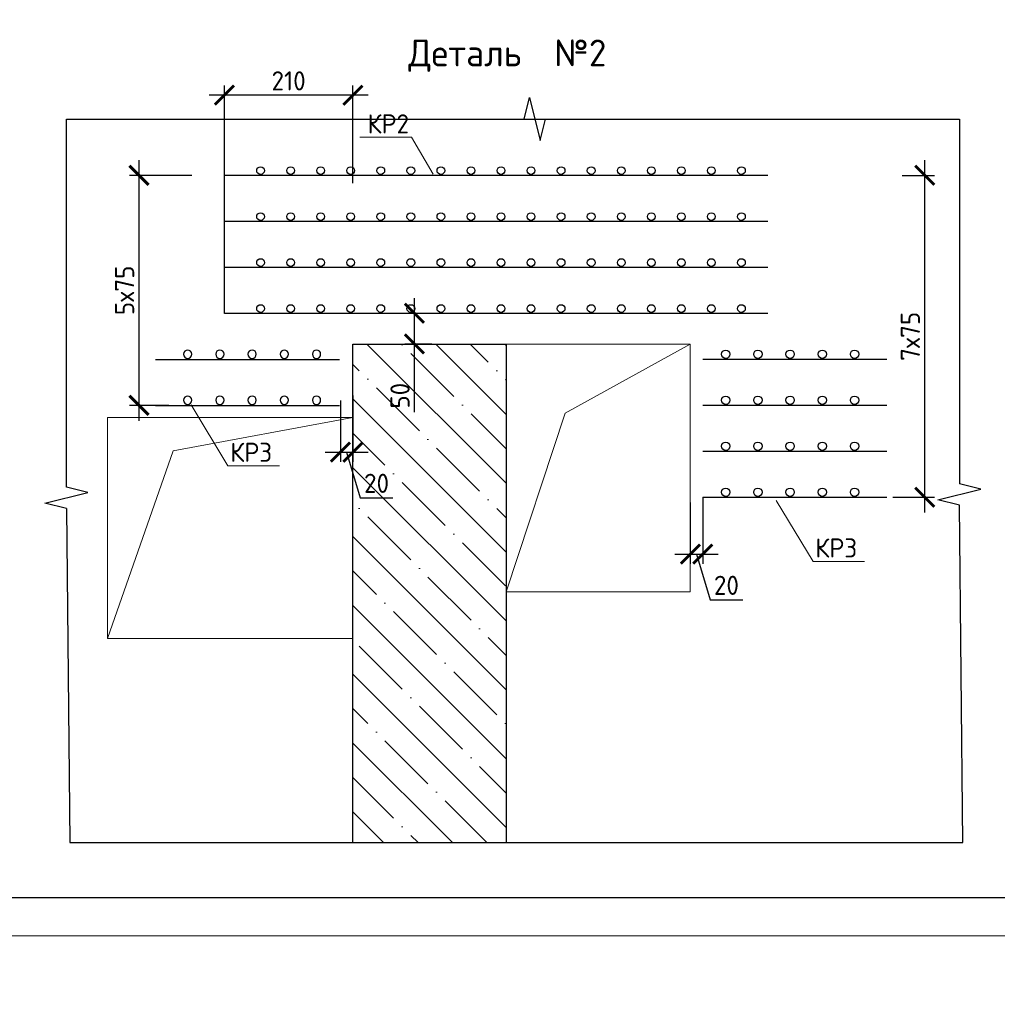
# Model space of a CAD drawing. Header units: millimetres. Extents: x 448962 to 1592680, y -326645 to -197113.
# Tile 388 of 398: x 950216 to 962966, y -287505 to -274660. Entities that reach past the tile are written whole.
import ezdxf
from ezdxf import colors
from ezdxf.entities.mleader import LeaderData, LeaderLine
from ezdxf.math import Vec2, Vec3

# ---------------------------------------------------------------- set-up
doc = ezdxf.new("R2010")
doc.units = ezdxf.units.MM
doc.layers.add('PDF7_Text', color=7, linetype='Continuous')
doc.layers.add('ТОЛСТЫЕ_ОСНОВНЫЕ', color=6, linetype='Continuous')
for name, color, linetype, lineweight in [('Выноски', 20, 'Continuous', 20), ('осн.сетка', 4, 'Continuous', 60), ('подоснова', 151, 'Continuous', 5), ('размер', 1, 'Continuous', 25), ('РАЗМЕРЫ', 1, 'Continuous', 9), ('Текст', 7, 'Continuous', 25), ('ТОНКИЕ', 7, 'Continuous', 9)]:
    doc.layers.add(name, color=color, linetype=linetype, lineweight=lineweight)
doc.styles.add('GOST-2.304_Type-B', font='GOST_Common.ttf')
doc.styles.add('PDF Times New Roman', font='times.ttf')
doc.styles.add('ГОСТ', font='GOST_Common.ttf')
doc.dimstyles.new('СПДС', dxfattribs={"dimscale": 100, "dimtxt": 2.5, "dimasz": 2.5, "dimexe": 1.25, "dimexo": 0, "dimtad": 1, "dimdec": 0, "dimtxsty": 'GOST-2.304_Type-B', "dimblk": 'ARCHTICK', "dimcen": 2.5, "dimdle": 2, "dimadec": 0, "dimazin": 2, "dimtfac": 0.75, "dimtdec": 0, "dimtmove": 1, "dimatfit": 3, "dimfxl": 1, "dimtolj": 1, "dimarcsym": 1})

# ---------------------------------------------------------------- blocks, each defined once
blk = doc.blocks.new('A$Cd09756da')
at = {"layer": 'PDF7_Text', "insert": (-11946, 1667), "char_height": 180, "width": 6881.02, "attachment_point": 7, "style": 'PDF Times New Roman'}
blk.add_mtext('\\pi1015.18152;Жилой дом со встроенными помещениями \\P\\pi311.27381;общественно-делового и коммерческого назначения на \\P\\pi667.38051;первом этаже здания и встроенно-пристроенным \\P\\pi874.76335;поликлиническим учреждением (поз. 2.2-2.3)', dxfattribs=at)
at = {"layer": 'Текст', "color": 7, "insert": (-11741, 4333), "char_height": 220, "attachment_point": 1, "style": 'ГОСТ'}
blk.add_mtext_dynamic_manual_height_columns('\\pi1256.22251;{\\fTimes New Roman|b0|i0|c204|p18;\\C256;Строительство жилого комплекса со встроенными помещениями \\P\\pi669.42366;общественного-делового, коммерческого назначения и поликлиническим \\P\\pi2018.21242;учреждением по адресу: г. Чита, ул. 1-я Коллективная}', width=11543.07, gutter_width=12.5, heights=[0], dxfattribs=at)
blk = doc.blocks.new('*U17')
at = {"layer": 'ТОЛСТЫЕ_ОСНОВНЫЕ', "color": 6}
blk.add_lwpolyline([(20, 5), (886, 5), (886, 415), (20, 415)], close=True, dxfattribs=at)
at = {"layer": 'ТОНКИЕ'}
blk.add_lwpolyline([(0, 0), (891, 0), (891, 420), (0, 420)], close=True, dxfattribs=at)
blk = doc.blocks.new('кр1')
at = {"layer": 'осн.сетка', "color": 3, "lineweight": 25, "ltscale": 100}
blk.add_lwpolyline([(706362.1, 64835.7), (707628, 64835.7)], dxfattribs=at)
at = {"layer": 'размер', "lineweight": 25, "ltscale": 2}
for centre in [(706423.7, 64824.5), (706493.7, 64824.5), (706563.7, 64824.5), (706633.7, 64824.5), (706703.7, 64824.5), (706773.7, 64824.5), (706843.7, 64824.5), (706913.7, 64824.5), (706983.7, 64824.5), (707053.7, 64824.5), (707123.7, 64824.5), (707193.7, 64824.5), (707263.7, 64824.5), (707333.7, 64824.5), (707403.7, 64824.5), (707473.7, 64824.5), (707543.7, 64824.5)]:
    blk.add_circle(centre, 9, dxfattribs=at)
blk = doc.blocks.new('КР3')
at = {"layer": 'осн.сетка', "color": 3, "lineweight": 25, "ltscale": 100}
blk.add_lwpolyline([(201777.3, 10162.8), (202177.3, 10162.8)], dxfattribs=at)
at = {"layer": 'размер', "lineweight": 25, "ltscale": 2}
for centre in [(201847.3, 10151.6), (201917.3, 10151.6), (201987.3, 10151.6), (202057.3, 10151.6), (202127.3, 10151.6)]:
    blk.add_circle(centre, 9, dxfattribs=at)
blk = doc.blocks.new('_None')
blk = doc.blocks.new('_ArchTick')
at = {"color": 0, "linetype": 'ByBlock', "const_width": 0.15}
blk.add_lwpolyline([(-0.5, -0.5), (0.5, 0.5)], dxfattribs=at)
blk = doc.blocks.new('*D991')
at = {"layer": 'DEFPOINTS', "color": 0, "transparency": 16777216}
for p in [(959124, -280891), (958962, -280958), (959124, -281632)]:
    blk.add_point(p, dxfattribs=at)
at = {"layer": 'РАЗМЕРЫ', "color": 0, "lineweight": -2, "transparency": 16777216}
for p, q in [((959124, -280891), (959124, -281757)), ((958962, -280958), (958962, -281757)), ((958762, -281632), (959324, -281632)), ((959043, -281632), (959221, -282226)), ((959221, -282226), (959646, -282226))]:
    blk.add_line(p, q, dxfattribs=at)
at = {"layer": 'РАЗМЕРЫ', "color": 0, "lineweight": -2, "transparency": 16777216, "xscale": 250, "yscale": 250, "zscale": 250, "rotation": 180}
blk.add_blockref('_ArchTick', (958962, -281632), dxfattribs=at)
at = {"layer": 'РАЗМЕРЫ', "color": 0, "lineweight": -2, "transparency": 16777216, "xscale": 250, "yscale": 250, "zscale": 250}
blk.add_blockref('_ArchTick', (959124, -281632), dxfattribs=at)
at = {"layer": 'РАЗМЕРЫ', "color": 0, "lineweight": 0, "transparency": 16777216, "insert": (959433, -282039), "char_height": 250, "attachment_point": 5, "style": 'GOST-2.304_Type-B'}
blk.add_mtext('\\A1;20', dxfattribs=at)
blk = doc.blocks.new('*D992')
at = {"layer": 'DEFPOINTS', "color": 0, "transparency": 16777216}
for p in [(955364, -278491), (955589, -278491), (955589, -278891)]:
    blk.add_point(p, dxfattribs=at)
at = {"layer": 'РАЗМЕРЫ', "color": 0, "lineweight": -2, "transparency": 16777216}
for p, q in [((955364, -279091), (955364, -278291)), ((955589, -278491), (955239, -278491)), ((955589, -278891), (955239, -278891)), ((955364, -279779), (955364, -278891))]:
    blk.add_line(p, q, dxfattribs=at)
at = {"layer": 'РАЗМЕРЫ', "color": 0, "lineweight": -2, "transparency": 16777216, "xscale": 250, "yscale": 250, "zscale": 250}
for p, rotation in [((955364, -278491), 90), ((955364, -278891), 270)]:
    blk.add_blockref('_ArchTick', p, dxfattribs=dict(at, rotation=rotation))
at = {"layer": 'РАЗМЕРЫ', "color": 0, "lineweight": 0, "transparency": 16777216, "insert": (955176, -279566), "char_height": 250, "attachment_point": 5, "rotation": 90, "style": 'GOST-2.304_Type-B'}
blk.add_mtext('\\A1;50', dxfattribs=at)
blk = doc.blocks.new('*D993')
at = {"layer": 'DEFPOINTS', "color": 0, "transparency": 16777216}
for p in [(954561, -279561), (954399, -279628), (954561, -280302)]:
    blk.add_point(p, dxfattribs=at)
at = {"layer": 'РАЗМЕРЫ', "color": 0, "lineweight": -2, "transparency": 16777216}
for p, q in [((954561, -279561), (954561, -280427)), ((954399, -279628), (954399, -280427)), ((954199, -280302), (954761, -280302)), ((954480, -280302), (954658, -280896)), ((954658, -280896), (955083, -280896))]:
    blk.add_line(p, q, dxfattribs=at)
at = {"layer": 'РАЗМЕРЫ', "color": 0, "lineweight": -2, "transparency": 16777216, "xscale": 250, "yscale": 250, "zscale": 250, "rotation": 180}
blk.add_blockref('_ArchTick', (954399, -280302), dxfattribs=at)
at = {"layer": 'РАЗМЕРЫ', "color": 0, "lineweight": -2, "transparency": 16777216, "xscale": 250, "yscale": 250, "zscale": 250}
blk.add_blockref('_ArchTick', (954561, -280302), dxfattribs=at)
at = {"layer": 'РАЗМЕРЫ', "color": 0, "lineweight": 0, "transparency": 16777216, "insert": (954870, -280708), "char_height": 250, "attachment_point": 5, "style": 'GOST-2.304_Type-B'}
blk.add_mtext('\\A1;20', dxfattribs=at)
blk = doc.blocks.new('*D994')
at = {"layer": 'DEFPOINTS', "color": 0, "transparency": 16777216}
for p in [(961725, -276691), (962020, -276691), (961604, -280891)]:
    blk.add_point(p, dxfattribs=at)
at = {"layer": 'РАЗМЕРЫ', "color": 0, "lineweight": -2, "transparency": 16777216}
for p, q in [((962020, -281091), (962020, -276491)), ((961725, -276691), (962145, -276691)), ((961604, -280891), (962145, -280891))]:
    blk.add_line(p, q, dxfattribs=at)
at = {"layer": 'РАЗМЕРЫ', "color": 0, "lineweight": -2, "transparency": 16777216, "xscale": 250, "yscale": 250, "zscale": 250}
for p, rotation in [((962020, -276691), 90), ((962020, -280891), 270)]:
    blk.add_blockref('_ArchTick', p, dxfattribs=dict(at, rotation=rotation))
at = {"layer": 'РАЗМЕРЫ', "color": 0, "lineweight": 0, "transparency": 16777216, "insert": (961832, -278791), "char_height": 250, "attachment_point": 5, "rotation": 90, "style": 'GOST-2.304_Type-B'}
blk.add_mtext('\\A1;7х75', dxfattribs=at)
blk = doc.blocks.new('*D995')
at = {"layer": 'DEFPOINTS', "color": 0, "transparency": 16777216}
for p in [(951772, -276691), (952459, -276691), (952159, -279691)]:
    blk.add_point(p, dxfattribs=at)
at = {"layer": 'РАЗМЕРЫ', "color": 0, "lineweight": -2, "transparency": 16777216}
for p, q in [((951772, -279891), (951772, -276491)), ((952459, -276691), (951647, -276691)), ((952159, -279691), (951647, -279691))]:
    blk.add_line(p, q, dxfattribs=at)
at = {"layer": 'РАЗМЕРЫ', "color": 0, "lineweight": -2, "transparency": 16777216, "xscale": 250, "yscale": 250, "zscale": 250}
for p, rotation in [((951772, -276691), 90), ((951772, -279691), 270)]:
    blk.add_blockref('_ArchTick', p, dxfattribs=dict(at, rotation=rotation))
at = {"layer": 'РАЗМЕРЫ', "color": 0, "lineweight": 0, "transparency": 16777216, "insert": (951584, -278191), "char_height": 250, "attachment_point": 5, "rotation": 90, "style": 'GOST-2.304_Type-B'}
blk.add_mtext('\\A1;5х75', dxfattribs=at)
blk = doc.blocks.new('*D996')
at = {"layer": 'DEFPOINTS', "color": 0, "transparency": 16777216}
for p in [(952885, -275645), (954561, -276793), (952885, -278491)]:
    blk.add_point(p, dxfattribs=at)
at = {"layer": 'РАЗМЕРЫ', "color": 0, "lineweight": -2, "transparency": 16777216}
for p, q in [((952885, -278491), (952885, -275520)), ((954561, -276793), (954561, -275520)), ((954761, -275645), (952685, -275645))]:
    blk.add_line(p, q, dxfattribs=at)
at = {"layer": 'РАЗМЕРЫ', "color": 0, "lineweight": -2, "transparency": 16777216, "xscale": 250, "yscale": 250, "zscale": 250, "rotation": 180}
blk.add_blockref('_ArchTick', (952885, -275645), dxfattribs=at)
at = {"layer": 'РАЗМЕРЫ', "color": 0, "lineweight": -2, "transparency": 16777216, "xscale": 250, "yscale": 250, "zscale": 250}
blk.add_blockref('_ArchTick', (954561, -275645), dxfattribs=at)
at = {"layer": 'РАЗМЕРЫ', "color": 0, "lineweight": 0, "transparency": 16777216, "insert": (953723, -275458), "char_height": 250, "attachment_point": 5, "style": 'GOST-2.304_Type-B'}
blk.add_mtext('\\A1;210', dxfattribs=at)

msp = doc.modelspace()

# ---------------------------------------------------------------- hatches: boundary and pattern name
at = {"layer": 'РАЗМЕРЫ', "transparency": 33554648}
h = msp.add_hatch(dxfattribs=at)
h.set_pattern_fill('ANSI35', color=1, scale=100, angle=-90)
h.set_pattern_definition([(315, (-969.16, 11384.36), (449.0128, 449.0128), []), (315, (-969.16, 10935.34), (449.0128, 449.0128), [793.75, -158.75, 0, -158.75])])
h.paths.add_polyline_path([(956561.1, -278891.3), (954561.1, -278891.3), (954561.1, -285395.9), (956561.1, -285395.9)])

# ---------------------------------------------------------------- linework, layer by layer
at = {"layer": 'размер', "linetype": 'Continuous', "ltscale": 0.2}
for points in [[(956794.8, -275956.9), (956864.8, -275676.9)], [(956864.8, -275676.9), (957004.8, -276236.9)], [(956864.8, -275676.9), (957004.8, -276236.9)], [(950825.1, -280756.7), (950825.1, -275956.9), (962472.3, -275956.9), (962472.3, -280713.2)], [(957004.8, -276236.9), (957074.8, -275956.9)], [(957004.8, -276236.9), (957074.8, -275956.9)], [(951105.1, -280826.7), (950825.1, -280756.7)], [(951105.1, -280826.7), (950825.1, -280756.7)], [(962752.3, -280783.2), (962472.3, -280713.2)], [(950545.1, -280966.7), (951105.1, -280826.7)], [(950545.1, -280966.7), (951105.1, -280826.7)], [(962192.3, -280923.2), (962752.3, -280783.2)], [(950825.1, -281036.7), (950545.1, -280966.7)], [(950825.1, -281036.7), (950869.6, -285395.9), (962516.8, -285395.9), (962472.3, -280993.2)], [(962472.3, -280993.2), (962192.3, -280923.2)]]:
    msp.add_lwpolyline(points, dxfattribs=at)
at = {"layer": 'РАЗМЕРЫ', "lineweight": 30}
msp.add_lwpolyline([(954561.1, -285395.9), (954561.1, -278891.3), (956561.1, -278891.3), (956561.1, -285395.9)], dxfattribs=at)
at = {"layer": 'РАЗМЕРЫ'}
for points in [[(958961.6, -282125.7), (956561.1, -282125.7), (956561.1, -278891.3), (958961.6, -278891.3)], [(954561.1, -282731.3), (951361.1, -282731.3), (951361.1, -279851.3), (954561.1, -279851.3)]]:
    msp.add_lwpolyline(points, close=True, dxfattribs=at)
for points in [[(956561.1, -282125.7), (957328.6, -279794.9), (958961.6, -278891.3)], [(951361.1, -282731.3), (952217.5, -280283.5), (954561.1, -279851.3)]]:
    msp.add_lwpolyline(points, dxfattribs=at)

# ---------------------------------------------------------------- block references
at = {"xscale": 100, "yscale": 100, "zscale": 100}
msp.add_blockref('*U17', (894963.6, -286610.9), dxfattribs=at)
at = {"lineweight": 50, "ltscale": 100}
for p in [(599927.8, -286021.4), (695241.3, -286110.9), (790554.8, -286110.9), (885868.4, -286200.4)]:
    msp.add_blockref('A$Cd09756da', p, dxfattribs=at)
at = {"layer": 'РАЗМЕРЫ', "color": 0, "xscale": 5.600000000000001, "yscale": 5.600000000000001, "zscale": 5.600000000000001, "rotation": 180}
for p in [(4915601.8, 86388.9), (4915601.8, 85788.9), (4915601.8, 85188.9), (4915601.8, 84588.9)]:
    msp.add_blockref('кр1', p, dxfattribs=at)
at = {"layer": 'РАЗМЕРЫ', "color": 1, "yscale": 6, "zscale": 6, "rotation": 180}
for p, xscale in [((-258676.8, -218114.5), -6), ((2172187.7, -218114.5), 6), ((-258676.8, -218714.5), -6), ((2172187.7, -218714.5), 6), ((2172187.7, -219314.5), 6), ((2172187.7, -219914.5), 6)]:
    msp.add_blockref('КР3', p, dxfattribs=dict(at, xscale=xscale))

# ---------------------------------------------------------------- texts
at = {"char_height": 300, "width": 18500, "attachment_point": 1, "style": 'ГОСТ'}
for insert in [(771704.5, -266206.3), (867423.7, -266737.8)]:
    msp.add_mtext('\\pi-900,l900,t900;{\\C7;1.^IАрмирование монолитной плиты  состоит из основного армирования ∅10 А500С с шагом  200х200мм  в нижней зоне, основного армирования ∅10 А500С с шагом  200х200мм  в  верхней зоне и дополнительного армирования, указанного на схемах армирования.\\P2.^IАрмирование плиты предусмотрено отдельными  стержнями заводской длины по осям Х и Y. При недостатке заводской длины стержней для армирования плиты, стыки стержней осуществлять внахлестку без  сварки. Стыки арматуры внахлестку должны располагаться вразбежку (через шаг). См. деталь стыковки арматуры.\\P3.^IВерхнюю и нижнюю арматуру вязать вязальной проволокой через пересечение.  Стержни основной и дополнительной арматуры укладывать в соответствии с сечениями .\\P4.^IПо периметру плиты и у отверстий  у концов основной арматуры устанавливать П-образные элементы Ск1.\\P5.^IПозиции со знаком "*" укладываются с шагом 100 мм\\P6.^I Для фиксации в проектном положении стержней верхней сетки устанавливать фиксаторы Ф1 с шагом 600х600мм.\\P7.^IДиаметр оправки стержня при d<20мм - 5d, при d≥20мм - 8d\\P8.^IКаркасы поперечного армирования устанавливаются до начала устройство верхней сетки армирования.\\P9.^IВ местах расположения отверстий осуществить прерывания основной и дополнительной сеток арматуры. Отверстия обрамляются двумя стержнями арматуры d 12. см. узел обрамления отверстий.\\P10.^IОбрамление отверстий выполнить в соотвии с узлом, расход стали на обрамление учтен на листе 3.\\P11.^IПроемы размерами до 300х300 допускается выполнять по месту методом алмазного бурения.\\P12.^IДополнительная арматура, попавшая в зону понижения плиты перекрытия должна быть  выполнена в соотвествии с узлом, стержни  допнительной арматуры загнуть по месту под углом 30 градусов.}', dxfattribs=dict(at, insert=insert))
at = {"layer": 'Выноски', "color": 1, "insert": (867383, -279823.6), "char_height": 250, "width": 18219.66, "attachment_point": 1, "style": 'ГОСТ'}
msp.add_mtext('\\pi-500,l500;В выделенной области представлена замененная ( актуальная) версия. Содержание изменения см. в листе разрешения на внесение изменений{\\H1.025x; }', dxfattribs=at)
at = {"layer": 'размер', "linetype": 'Continuous', "ltscale": 0.4, "insert": (955285.2, -274918.6), "char_height": 350, "width": 4197.96, "attachment_point": 1, "style": 'ГОСТ'}
msp.add_mtext('Деталь  №2', dxfattribs=at)
at = {"layer": 'Текст', "color": 7, "char_height": 250, "attachment_point": 1, "style": 'ГОСТ'}
for s, insert in [('\\pi3500;\\P\\pi2532.19697;Общие даные{\\H1.83333x; }', (495862.3, -284227.4)), ('\\pi242.23485;Плита перекрытия на отм. -0,360 (верхнее \\P\\pi1809.09091;армирование по оси Х) {\\H1.125x; }', (778554.8, -284913.5)), ('\\pi3500;\\P\\pi304.73485;Плита перекрытия на отм. -0,360 (нижнее \\P\\pi2475;армирование){\\H1.125x; }', (683241.3, -284610.9)), ('\\pi3500;\\P\\pi242.23485;Плита перекрытия на отм. -0,360 (верхнее \\P\\pi1809.09091;армирование по оси Y){\\H1.125x; }', (873868.4, -284700.4))]:
    msp.add_mtext_dynamic_manual_height_columns(s, width=7000, gutter_width=12.5, heights=[1500], dxfattribs=dict(at, insert=insert))

# ---------------------------------------------------------------- dimensions: what is measured, and where the dimension line sits
at = {"layer": 'РАЗМЕРЫ', "color": 1, "lineweight": 0}
for base, p1, p2, picture, middle in [((952884.8, -275645.2), (954561.1, -276793), (952884.8, -278491.1), '*D996', (953723, -275457.7)), ((954561.1, -280302), (954398.6, -279628.2), (954561.1, -279560.8), '*D993', (954720.5, -280708.2)), ((959124, -281632.3), (958961.6, -280958.4), (959124, -280891.1), '*D991', (959283.4, -282038.5))]:
    dim = msp.add_linear_dim(base=base, p1=p1, p2=p2, dimstyle='СПДС', override={"dimlfac": 0.125}, dxfattribs=at)
    dim.commit()
    dim.dimension.update_dxf_attribs({"geometry": picture, "text_midpoint": middle})
for base, p1, p2, text, picture, middle in [((951771.9, -276691.1), (952159, -279691.1), (952459.1, -276691.1), '5х75', '*D995', (951584.4, -278191.1)), ((962019.5, -276691.1), (961604.2, -280891.1), (961724.6, -276691.1), '7х75', '*D994', (961832, -278791.1))]:
    dim = msp.add_linear_dim(base=base, p1=p1, p2=p2, angle=270, text=text, dimstyle='СПДС', override={"dimlfac": 0.25}, dxfattribs=at)
    dim.commit()
    dim.dimension.update_dxf_attribs({"geometry": picture, "text_midpoint": middle})
dim = msp.add_linear_dim(base=(955363.7, -278491.1), p1=(955588.7, -278891.1), p2=(955588.7, -278491.1), angle=270, dimstyle='СПДС', override={"dimlfac": 0.125}, dxfattribs=at)
dim.commit()
dim.dimension.update_dxf_attribs({"geometry": '*D992', "text_midpoint": (955210.3, -279566.5), "dimtype": 160})

# ---------------------------------------------------------------- leaders
at = {"layer": 'подоснова', "color": 2, "ltscale": 0.3}
ml = msp.add_multileader_mtext('Standard', dxfattribs=at)
ml.set_content('КР2', color=2, style='GOST-2.304_Type-B')
ml.set_leader_properties(color=256, linetype='ByLayer', lineweight=15)
ml.set_arrow_properties(name='NONE')
ml.build(insert=Vec2(0, 0))
ml.multileader.update_dxf_attribs({"text_left_attachment_type": 6, "text_right_attachment_type": 6, "dogleg_length": 0.1, "arrow_head_size": 36})
ctx = ml.context
ctx.base_point, ctx.char_height, ctx.arrow_head_size, ctx.landing_gap_size, ctx.plane_origin = Vec3(954720.2, -276194.3), 250, 36, 40, Vec3(945956.9, -255113.2)
ctx.left_attachment, ctx.right_attachment, ctx.text_align_type = 6, 6, 1
notes = []
notes.append((ctx, [(1, (1, 1, 0), (955325.4, -276194.3), (-1, 0), 0.2, [(0, [(955610.3, -276675)], 0, [])])]))
ctx.mtext.insert, ctx.mtext.alignment, ctx.mtext.flow_direction = Vec3(955022.7, -275894.3), 2, 5
ml = msp.add_multileader_mtext('Standard', dxfattribs=at)
ml.set_content('КР3', color=2, style='GOST-2.304_Type-B')
ml.set_leader_properties(color=256, linetype='ByLayer', lineweight=15)
ml.set_arrow_properties(name='NONE')
ml.build(insert=Vec2(0, 0))
ml.multileader.update_dxf_attribs({"text_left_attachment_type": 6, "text_right_attachment_type": 6, "dogleg_length": 0.1, "arrow_head_size": 36})
ctx = ml.context
ctx.base_point, ctx.char_height, ctx.arrow_head_size, ctx.landing_gap_size, ctx.plane_origin = Vec3(952932.6, -280478.2), 250, 36, 40, Vec3(974013.6, -272240.1)
ctx.left_attachment, ctx.right_attachment, ctx.text_align_type = 6, 6, 1
notes.append((ctx, [(0, (1, 1, 0), (952932.4, -280478.2), (1, 0), 0.2, [(0, [(952451.7, -279683.5)], 0, [])])]))
ctx.mtext.insert, ctx.mtext.alignment, ctx.mtext.flow_direction = Vec3(953235.1, -280178.2), 2, 5
ml = msp.add_multileader_mtext('Standard', dxfattribs=at)
ml.set_content('КР3', color=2, style='GOST-2.304_Type-B')
ml.set_leader_properties(color=256, linetype='ByLayer', lineweight=15)
ml.set_arrow_properties(name='NONE')
ml.build(insert=Vec2(0, 0))
ml.multileader.update_dxf_attribs({"text_left_attachment_type": 6, "text_right_attachment_type": 6, "dogleg_length": 0.1, "arrow_head_size": 36})
ctx = ml.context
ctx.base_point, ctx.char_height, ctx.arrow_head_size, ctx.landing_gap_size, ctx.plane_origin = Vec3(960563.1, -281726.2), 250, 36, 40, Vec3(981644.1, -273488.1)
ctx.left_attachment, ctx.right_attachment, ctx.text_align_type = 6, 6, 1
notes.append((ctx, [(0, (1, 1, 0), (960562.9, -281726.2), (1, 0), 0.2, [(0, [(960082.2, -280931.5)], 0, [])])]))
ctx.mtext.insert, ctx.mtext.alignment, ctx.mtext.flow_direction = Vec3(960865.6, -281426.2), 2, 5
for ctx, leaders in notes:
    for number, flags, end, landing, length, lines in leaders:
        leader = LeaderData()
        leader.index, (leader.has_last_leader_line, leader.has_dogleg_vector, leader.attachment_direction) = number, flags
        leader.last_leader_point, leader.dogleg_vector, leader.dogleg_length = Vec3(end), Vec3(landing), length
        for number, points, colour, breaks in lines:
            line = LeaderLine()
            line.index, line.vertices, line.color, line.breaks = number, Vec3.list(points), colors.encode_raw_color(colour), breaks
            leader.lines.append(line)
        ctx.leaders.append(leader)

doc.saveas('drawing.dxf')
